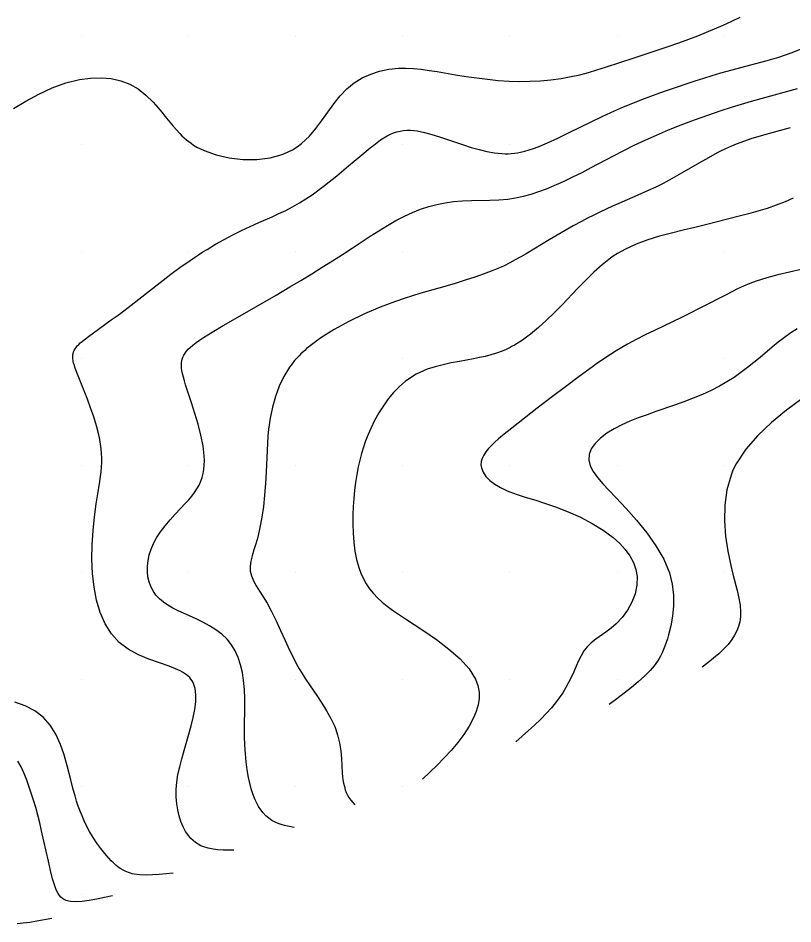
# Model space of a CAD drawing. Extents: x 2602990 to 2605851, y 618069 to 619180.
# Drawn here: x 2603374.1 to 2603446.4, y 618137.2 to 618221.8 of the extents above; entities that cross this region are included whole.
import ezdxf

# ---------------------------------------------------------------- set-up
doc = ezdxf.new("R2010")
doc.units = 0
for name, color, linetype in [('DTM Contours Major', 7, 'Continuous'), ('DTM Contours Minor', 7, 'Continuous'), ('Exist DTM QL2 LIDAR Elevation Point', 7, 'Continuous')]:
    doc.layers.add(name, color=color, linetype=linetype)

msp = doc.modelspace()

# ---------------------------------------------------------------- linework, layer by layer
at = {"layer": 'DTM Contours Major'}
msp.add_lwpolyline([(2603446.146, 618211.504), (2603445.456, 618211.329), (2603444.441, 618211.06), (2603443.44, 618210.776), (2603442.465, 618210.472), (2603441.53, 618210.144), (2603441.103, 618209.979), (2603440.686, 618209.807), (2603440.119, 618209.553), (2603439.65, 618209.327), (2603439.338, 618209.169), (2603438.516, 618208.726), (2603437.685, 618208.253), (2603436, 618207.268), (2603435.148, 618206.784), (2603434.29, 618206.325), (2603433.599, 618205.982), (2603432.907, 618205.658), (2603432.216, 618205.349), (2603430.162, 618204.458), (2603429.571, 618204.195), (2603428.984, 618203.926), (2603428.402, 618203.651), (2603427.824, 618203.369), (2603427.248, 618203.079), (2603426.675, 618202.781), (2603425.907, 618202.365), (2603425.147, 618201.937), (2603424.4, 618201.505), (2603423.672, 618201.073), (2603421.515, 618199.766), (2603421.007, 618199.467), (2603420.501, 618199.182), (2603419.987, 618198.911), (2603419.452, 618198.649), (2603419.173, 618198.521), (2603418.411, 618198.197), (2603417.596, 618197.884), (2603416.734, 618197.58), (2603415.83, 618197.283), (2603414.892, 618196.994), (2603413.926, 618196.709), (2603411.694, 618196.069), (2603410.92, 618195.836), (2603410.129, 618195.584), (2603409.321, 618195.308), (2603407.878, 618194.763), (2603406.418, 618194.141), (2603404.983, 618193.45), (2603403.611, 618192.702), (2603402.346, 618191.906), (2603401.226, 618191.071), (2603401.034, 618190.91), (2603400.848, 618190.747), (2603400.669, 618190.583), (2603400.496, 618190.417), (2603400.329, 618190.249), (2603400.168, 618190.079), (2603399.911, 618189.786), (2603399.669, 618189.485), (2603399.442, 618189.174), (2603398.917, 618188.321), (2603398.478, 618187.408), (2603398.12, 618186.446), (2603397.837, 618185.449), (2603397.624, 618184.427), (2603397.477, 618183.392), (2603397.413, 618182.733), (2603397.368, 618182.073), (2603397.336, 618181.411), (2603397.26, 618179.396), (2603397.197, 618178.318), (2603397.108, 618177.24), (2603396.992, 618176.182), (2603396.847, 618175.163), (2603396.671, 618174.2), (2603396.463, 618173.314), (2603396.283, 618172.69), (2603396.102, 618172.115), (2603395.94, 618171.581), (2603395.816, 618171.082), (2603395.751, 618170.608), (2603395.763, 618170.154), (2603395.873, 618169.692), (2603396.069, 618169.231), (2603396.332, 618168.759), (2603396.644, 618168.263), (2603396.984, 618167.733), (2603397.334, 618167.157), (2603397.765, 618166.36), (2603398.186, 618165.498), (2603398.6, 618164.596), (2603399.014, 618163.682), (2603399.43, 618162.78), (2603399.853, 618161.918), (2603400.097, 618161.457), (2603400.346, 618161.013), (2603400.602, 618160.583), (2603400.894, 618160.124), (2603401.35, 618159.444), (2603401.976, 618158.535), (2603402.444, 618157.835), (2603402.892, 618157.117), (2603403.301, 618156.382), (2603403.651, 618155.629), (2603403.924, 618154.86), (2603404.1, 618154.117), (2603404.21, 618153.374), (2603404.276, 618152.644), (2603404.362, 618151.282), (2603404.424, 618150.677), (2603404.48, 618150.341), (2603404.551, 618150.031), (2603404.636, 618149.745), (2603404.734, 618149.484), (2603404.844, 618149.245), (2603404.967, 618149.029), (2603405.054, 618148.897), (2603405.146, 618148.773), (2603405.338, 618148.543), (2603405.536, 618148.326)], dxfattribs=at)
at = {"layer": 'DTM Contours Minor'}
for points in [[(2603373.675, 618213.306), (2603374.816, 618214.011), (2603376.03, 618214.665), (2603377.291, 618215.239), (2603378.573, 618215.702), (2603379.851, 618216.025), (2603380.864, 618216.164), (2603381.848, 618216.191), (2603382.793, 618216.104), (2603383.69, 618215.903), (2603384.53, 618215.587), (2603385.302, 618215.155), (2603386.043, 618214.576), (2603386.719, 618213.902), (2603387.35, 618213.169), (2603387.959, 618212.413), (2603388.566, 618211.672), (2603389.191, 618210.98), (2603389.392, 618210.78), (2603389.598, 618210.589), (2603389.81, 618210.407), (2603390.028, 618210.233), (2603390.254, 618210.068), (2603390.487, 618209.911), (2603390.798, 618209.724), (2603391.124, 618209.551), (2603391.467, 618209.391), (2603392.588, 618208.99), (2603393.812, 618208.713), (2603395.092, 618208.57), (2603396.376, 618208.569), (2603397.615, 618208.72), (2603398.761, 618209.033), (2603399.248, 618209.234), (2603399.706, 618209.471), (2603400.137, 618209.742), (2603400.543, 618210.045), (2603400.928, 618210.379), (2603401.291, 618210.742), (2603401.891, 618211.444), (2603402.456, 618212.202), (2603403.006, 618212.983), (2603403.563, 618213.755), (2603404.148, 618214.488), (2603404.782, 618215.15), (2603405.47, 618215.706), (2603406.216, 618216.165), (2603407.011, 618216.528), (2603407.845, 618216.799), (2603408.708, 618216.978), (2603409.591, 618217.069), (2603410.296, 618217.08), (2603411.009, 618217.046), (2603411.73, 618216.975), (2603412.46, 618216.877), (2603413.201, 618216.76), (2603414.921, 618216.471), (2603415.904, 618216.315), (2603416.901, 618216.17), (2603417.906, 618216.043), (2603418.916, 618215.943), (2603419.927, 618215.875), (2603420.909, 618215.845), (2603421.886, 618215.854), (2603422.856, 618215.902), (2603423.819, 618215.99), (2603424.771, 618216.119), (2603425.712, 618216.291), (2603426.521, 618216.474), (2603427.323, 618216.685), (2603428.121, 618216.918), (2603428.919, 618217.168), (2603431.599, 618218.051), (2603433.737, 618218.759), (2603434.772, 618219.109), (2603435.767, 618219.455), (2603436.706, 618219.794), (2603437.541, 618220.112), (2603438.332, 618220.428), (2603439.098, 618220.75), (2603439.9, 618221.102), (2603440.717, 618221.479), (2603441.488, 618221.85)], [(2603394.229, 618144.086), (2603393.733, 618144.093), (2603393.241, 618144.108), (2603392.761, 618144.139), (2603392.297, 618144.192), (2603391.853, 618144.278), (2603391.437, 618144.402), (2603391.163, 618144.516), (2603390.905, 618144.653), (2603390.662, 618144.813), (2603390.435, 618144.995), (2603390.223, 618145.199), (2603390.026, 618145.425), (2603389.744, 618145.83), (2603389.5, 618146.282), (2603389.295, 618146.775), (2603389.129, 618147.302), (2603389.001, 618147.855), (2603388.913, 618148.427), (2603388.88, 618148.751), (2603388.86, 618149.08), (2603388.854, 618149.414), (2603388.861, 618149.753), (2603388.882, 618150.098), (2603388.917, 618150.45), (2603389.028, 618151.157), (2603389.185, 618151.885), (2603389.376, 618152.631), (2603389.589, 618153.388), (2603390.036, 618154.917), (2603390.255, 618155.713), (2603390.445, 618156.493), (2603390.593, 618157.243), (2603390.682, 618157.951), (2603390.7, 618158.604), (2603390.632, 618159.189), (2603390.583, 618159.384), (2603390.52, 618159.568), (2603390.442, 618159.743), (2603390.349, 618159.907), (2603390.241, 618160.062), (2603390.118, 618160.207), (2603389.976, 618160.346), (2603389.817, 618160.476), (2603389.643, 618160.599), (2603389.452, 618160.716), (2603389.246, 618160.827), (2603389.025, 618160.933), (2603388.213, 618161.258), (2603387.293, 618161.579), (2603386.316, 618161.93), (2603385.33, 618162.344), (2603384.388, 618162.854), (2603383.538, 618163.495), (2603382.82, 618164.291), (2603382.236, 618165.228), (2603381.776, 618166.282), (2603381.431, 618167.43), (2603381.193, 618168.647), (2603381.052, 618169.91), (2603380.997, 618171.256), (2603381.021, 618172.604), (2603381.108, 618173.93), (2603381.24, 618175.213), (2603381.401, 618176.428), (2603381.572, 618177.554), (2603381.727, 618178.522), (2603381.795, 618178.977), (2603381.851, 618179.417), (2603381.892, 618179.847), (2603381.916, 618180.268), (2603381.919, 618180.698), (2603381.9, 618181.127), (2603381.861, 618181.555), (2603381.802, 618181.987), (2603381.725, 618182.423), (2603381.63, 618182.867), (2603381.416, 618183.695), (2603381.161, 618184.536), (2603380.877, 618185.373), (2603380.579, 618186.187), (2603380.279, 618186.959), (2603379.588, 618188.669), (2603379.43, 618189.098), (2603379.332, 618189.411), (2603379.293, 618189.558), (2603379.261, 618189.7), (2603379.237, 618189.836), (2603379.221, 618189.967), (2603379.213, 618190.133), (2603379.22, 618190.293), (2603379.243, 618190.447), (2603379.284, 618190.596), (2603379.343, 618190.742), (2603379.422, 618190.885), (2603379.517, 618191.02), (2603379.631, 618191.156), (2603379.762, 618191.293), (2603379.912, 618191.433), (2603380.08, 618191.578), (2603380.265, 618191.728), (2603380.671, 618192.04), (2603381.135, 618192.38), (2603382.808, 618193.582), (2603383.438, 618194.045), (2603384.377, 618194.757), (2603387.359, 618197.079), (2603388.359, 618197.842), (2603389.338, 618198.564), (2603389.749, 618198.856), (2603390.154, 618199.137), (2603390.556, 618199.409), (2603390.955, 618199.672), (2603391.353, 618199.926), (2603391.751, 618200.173), (2603392.539, 618200.642), (2603393.333, 618201.088), (2603394.133, 618201.513), (2603394.941, 618201.919), (2603395.756, 618202.307), (2603396.579, 618202.681), (2603397.82, 618203.222), (2603398.448, 618203.505), (2603399.083, 618203.807), (2603399.725, 618204.139), (2603400.374, 618204.51), (2603401.534, 618205.269), (2603402.698, 618206.13), (2603403.842, 618207.045), (2603404.946, 618207.967), (2603405.989, 618208.848), (2603406.948, 618209.642), (2603407.287, 618209.911), (2603407.613, 618210.16), (2603407.93, 618210.386), (2603408.239, 618210.589), (2603408.544, 618210.767), (2603408.848, 618210.919), (2603409.147, 618211.042), (2603409.449, 618211.14), (2603409.755, 618211.212), (2603410.067, 618211.259), (2603410.385, 618211.282), (2603410.713, 618211.281), (2603411.355, 618211.218), (2603412.028, 618211.088), (2603412.725, 618210.905), (2603413.443, 618210.683), (2603414.174, 618210.436), (2603415.658, 618209.928), (2603416.399, 618209.69), (2603417.133, 618209.479), (2603417.855, 618209.304), (2603418.56, 618209.175), (2603419.243, 618209.103), (2603419.542, 618209.093), (2603419.837, 618209.095), (2603420.129, 618209.111), (2603420.418, 618209.14), (2603420.707, 618209.183), (2603420.995, 618209.238), (2603421.395, 618209.334), (2603421.8, 618209.453), (2603422.211, 618209.594), (2603422.632, 618209.754), (2603423.066, 618209.933), (2603423.514, 618210.129), (2603424.457, 618210.564), (2603425.455, 618211.045), (2603427.569, 618212.079), (2603428.657, 618212.598), (2603429.75, 618213.096), (2603430.612, 618213.468), (2603431.467, 618213.819), (2603432.315, 618214.151), (2603433.154, 618214.467), (2603433.982, 618214.769), (2603434.8, 618215.059), (2603435.635, 618215.35), (2603436.459, 618215.63), (2603437.273, 618215.9), (2603438.079, 618216.157), (2603438.878, 618216.401), (2603439.672, 618216.633), (2603440.739, 618216.925), (2603442.947, 618217.506), (2603444.003, 618217.795), (2603445.103, 618218.124), (2603446.241, 618218.509), (2603447.41, 618218.967)], [(2603399.883, 618146.206), (2603399.259, 618146.33), (2603398.953, 618146.403), (2603398.653, 618146.488), (2603398.361, 618146.591), (2603398.081, 618146.714), (2603397.782, 618146.882), (2603397.501, 618147.081), (2603397.236, 618147.31), (2603396.989, 618147.571), (2603396.761, 618147.861), (2603396.551, 618148.18), (2603396.389, 618148.472), (2603396.241, 618148.783), (2603396.104, 618149.115), (2603395.979, 618149.466), (2603395.865, 618149.836), (2603395.761, 618150.226), (2603395.615, 618150.887), (2603395.492, 618151.592), (2603395.394, 618152.332), (2603395.319, 618153.104), (2603395.269, 618153.901), (2603395.243, 618154.717), (2603395.24, 618155.597), (2603395.259, 618157.37), (2603395.255, 618158.247), (2603395.223, 618159.108), (2603395.149, 618159.943), (2603395.034, 618160.688), (2603394.867, 618161.399), (2603394.645, 618162.071), (2603394.364, 618162.697), (2603394.02, 618163.273), (2603393.609, 618163.794), (2603393.121, 618164.263), (2603392.574, 618164.678), (2603391.982, 618165.048), (2603391.359, 618165.382), (2603390.72, 618165.689), (2603389.548, 618166.214), (2603389.033, 618166.452), (2603388.542, 618166.698), (2603388.083, 618166.959), (2603387.663, 618167.243), (2603387.289, 618167.557), (2603386.968, 618167.907), (2603386.701, 618168.289), (2603386.488, 618168.702), (2603386.328, 618169.141), (2603386.223, 618169.602), (2603386.17, 618170.081), (2603386.172, 618170.599), (2603386.231, 618171.128), (2603386.346, 618171.662), (2603386.517, 618172.197), (2603386.741, 618172.727), (2603387.019, 618173.246), (2603387.399, 618173.825), (2603387.831, 618174.385), (2603388.297, 618174.928), (2603388.78, 618175.456), (2603389.733, 618176.476), (2603390.028, 618176.809), (2603390.305, 618177.142), (2603390.561, 618177.477), (2603390.791, 618177.819), (2603390.992, 618178.171), (2603391.161, 618178.537), (2603391.286, 618178.888), (2603391.381, 618179.255), (2603391.447, 618179.638), (2603391.485, 618180.038), (2603391.495, 618180.456), (2603391.479, 618180.892), (2603391.367, 618181.837), (2603391.17, 618182.834), (2603390.91, 618183.852), (2603390.613, 618184.864), (2603390.301, 618185.839), (2603389.737, 618187.542), (2603389.624, 618187.908), (2603389.527, 618188.252), (2603389.449, 618188.576), (2603389.392, 618188.88), (2603389.367, 618189.071), (2603389.353, 618189.254), (2603389.35, 618189.43), (2603389.36, 618189.598), (2603389.383, 618189.761), (2603389.419, 618189.919), (2603389.485, 618190.114), (2603389.574, 618190.302), (2603389.687, 618190.485), (2603389.822, 618190.664), (2603389.981, 618190.842), (2603390.162, 618191.018), (2603390.421, 618191.24), (2603390.716, 618191.466), (2603391.045, 618191.697), (2603391.407, 618191.935), (2603391.803, 618192.184), (2603392.23, 618192.445), (2603393.251, 618193.052), (2603394.385, 618193.714), (2603398.176, 618195.905), (2603399.47, 618196.665), (2603400.497, 618197.28), (2603401.502, 618197.891), (2603402.482, 618198.498), (2603403.439, 618199.1), (2603404.371, 618199.697), (2603405.278, 618200.289), (2603406.948, 618201.392), (2603407.76, 618201.916), (2603408.564, 618202.411), (2603409.364, 618202.87), (2603410.164, 618203.285), (2603410.911, 618203.623), (2603411.663, 618203.917), (2603412.421, 618204.165), (2603413.186, 618204.366), (2603413.957, 618204.521), (2603414.736, 618204.628), (2603415.576, 618204.692), (2603416.422, 618204.721), (2603418.117, 618204.748), (2603418.959, 618204.784), (2603419.794, 618204.86), (2603420.531, 618204.975), (2603421.26, 618205.134), (2603421.984, 618205.332), (2603422.702, 618205.565), (2603423.416, 618205.83), (2603424.128, 618206.121), (2603425.001, 618206.511), (2603425.868, 618206.926), (2603426.725, 618207.357), (2603427.566, 618207.796), (2603429.676, 618208.913), (2603430.641, 618209.411), (2603431.596, 618209.885), (2603432.265, 618210.204), (2603432.614, 618210.365), (2603433.67, 618210.836), (2603434.802, 618211.313), (2603435.99, 618211.791), (2603437.217, 618212.258), (2603438.464, 618212.708), (2603439.712, 618213.133), (2603440.664, 618213.437), (2603441.603, 618213.724), (2603442.529, 618213.996), (2603443.439, 618214.255), (2603446.832, 618215.197)], [(2603446.435, 618204.947), (2603445.679, 618204.612), (2603444.841, 618204.286), (2603443.99, 618203.996), (2603443.13, 618203.734), (2603442.266, 618203.494), (2603441.401, 618203.268), (2603438.371, 618202.5), (2603437.253, 618202.225), (2603436.171, 618201.966), (2603435.063, 618201.693), (2603433.951, 618201.393), (2603432.853, 618201.052), (2603431.789, 618200.657), (2603430.778, 618200.194), (2603430.371, 618199.974), (2603430.039, 618199.778), (2603429.648, 618199.527), (2603429.393, 618199.349), (2603428.594, 618198.729), (2603427.823, 618198.045), (2603427.071, 618197.312), (2603426.332, 618196.549), (2603424.863, 618194.998), (2603424.133, 618194.254), (2603423.395, 618193.542), (2603422.653, 618192.872), (2603421.907, 618192.256), (2603421.161, 618191.706), (2603420.416, 618191.235), (2603420.224, 618191.127), (2603420.033, 618191.025), (2603419.841, 618190.929), (2603419.649, 618190.838), (2603419.263, 618190.673), (2603418.749, 618190.484), (2603418.227, 618190.323), (2603417.698, 618190.186), (2603417.161, 618190.066), (2603416.615, 618189.958), (2603415.297, 618189.72), (2603414.527, 618189.574), (2603413.761, 618189.408), (2603413.012, 618189.213), (2603412.288, 618188.978), (2603411.602, 618188.692), (2603411.25, 618188.514), (2603410.912, 618188.317), (2603410.585, 618188.103), (2603410.27, 618187.87), (2603409.964, 618187.62), (2603409.668, 618187.351), (2603409.146, 618186.812), (2603408.653, 618186.218), (2603408.191, 618185.579), (2603407.762, 618184.902), (2603407.368, 618184.194), (2603407.011, 618183.464), (2603406.762, 618182.89), (2603406.536, 618182.307), (2603406.331, 618181.715), (2603406.148, 618181.114), (2603405.986, 618180.504), (2603405.843, 618179.884), (2603405.703, 618179.161), (2603405.588, 618178.427), (2603405.496, 618177.684), (2603405.427, 618176.934), (2603405.379, 618176.178), (2603405.352, 618175.418), (2603405.346, 618174.551), (2603405.371, 618173.689), (2603405.433, 618172.842), (2603405.539, 618172.018), (2603405.694, 618171.225), (2603405.904, 618170.472), (2603406.099, 618169.942), (2603406.33, 618169.437), (2603406.599, 618168.957), (2603406.907, 618168.499), (2603407.257, 618168.062), (2603407.65, 618167.646), (2603408.079, 618167.253), (2603408.55, 618166.873), (2603409.057, 618166.499), (2603409.6, 618166.124), (2603410.174, 618165.744), (2603411.956, 618164.576), (2603413.156, 618163.747), (2603414.308, 618162.872), (2603415.344, 618161.96), (2603416.195, 618161.018), (2603416.794, 618160.057), (2603417.011, 618159.459), (2603417.117, 618158.858), (2603417.121, 618158.254), (2603417.032, 618157.65), (2603416.861, 618157.045), (2603416.616, 618156.442), (2603416.205, 618155.663), (2603415.706, 618154.894), (2603415.138, 618154.142), (2603414.521, 618153.412), (2603413.874, 618152.711), (2603413.216, 618152.045), (2603412.522, 618151.377), (2603411.833, 618150.733)], [(2603447.189, 618198.307), (2603446.088, 618198.047), (2603445.008, 618197.787), (2603443.966, 618197.509), (2603442.978, 618197.198), (2603442.379, 618196.974), (2603441.803, 618196.733), (2603441.246, 618196.479), (2603440.703, 618196.213), (2603440.169, 618195.94), (2603437.851, 618194.737), (2603436.627, 618194.121), (2603436.001, 618193.814), (2603433.476, 618192.613), (2603432.629, 618192.199), (2603431.791, 618191.771), (2603430.971, 618191.326), (2603430.444, 618191.021), (2603429.921, 618190.704), (2603429.395, 618190.369), (2603428.846, 618190.006), (2603427.989, 618189.414), (2603427.691, 618189.202), (2603426.466, 618188.313), (2603425.172, 618187.348), (2603423.851, 618186.343), (2603422.547, 618185.338), (2603420.167, 618183.479), (2603419.309, 618182.797), (2603418.927, 618182.48), (2603418.58, 618182.175), (2603418.269, 618181.879), (2603417.997, 618181.588), (2603417.749, 618181.276), (2603417.552, 618180.967), (2603417.41, 618180.662), (2603417.325, 618180.36), (2603417.299, 618180.063), (2603417.335, 618179.769), (2603417.489, 618179.368), (2603417.755, 618178.98), (2603418.124, 618178.608), (2603418.584, 618178.258), (2603419.123, 618177.935), (2603419.733, 618177.642), (2603420.231, 618177.444), (2603420.759, 618177.26), (2603421.317, 618177.082), (2603422.508, 618176.72), (2603423.137, 618176.522), (2603424.267, 618176.132), (2603425.423, 618175.681), (2603426.571, 618175.17), (2603427.679, 618174.6), (2603428.713, 618173.97), (2603429.642, 618173.282), (2603430.244, 618172.735), (2603430.763, 618172.159), (2603431.192, 618171.56), (2603431.523, 618170.94), (2603431.75, 618170.303), (2603431.866, 618169.653), (2603431.851, 618168.839), (2603431.679, 618168.029), (2603431.374, 618167.245), (2603430.961, 618166.503), (2603430.464, 618165.825), (2603429.907, 618165.229), (2603429.432, 618164.816), (2603428.948, 618164.45), (2603428.012, 618163.787), (2603427.589, 618163.453), (2603427.216, 618163.092), (2603426.9, 618162.689), (2603426.632, 618162.247), (2603426.395, 618161.773), (2603426.174, 618161.273), (2603425.953, 618160.755), (2603425.714, 618160.224), (2603425.478, 618159.751), (2603425.215, 618159.275), (2603424.924, 618158.799), (2603424.603, 618158.322), (2603424.251, 618157.849), (2603423.868, 618157.38), (2603423.382, 618156.84), (2603422.858, 618156.307), (2603422.304, 618155.78), (2603421.728, 618155.256), (2603421.137, 618154.735), (2603420.539, 618154.216)], [(2603446.807, 618192.762), (2603446.2, 618192.367), (2603445.613, 618191.943), (2603445.041, 618191.497), (2603444.476, 618191.034), (2603443.344, 618190.083), (2603442.763, 618189.605), (2603442.166, 618189.134), (2603441.552, 618188.673), (2603440.916, 618188.228), (2603440.254, 618187.803), (2603439.563, 618187.404), (2603438.776, 618187), (2603437.956, 618186.626), (2603437.109, 618186.276), (2603436.242, 618185.945), (2603435.36, 618185.628), (2603433.627, 618185.03), (2603432.793, 618184.738), (2603431.976, 618184.438), (2603431.188, 618184.123), (2603430.439, 618183.79), (2603429.74, 618183.431), (2603429.046, 618183.007), (2603428.443, 618182.551), (2603427.952, 618182.066), (2603427.593, 618181.558), (2603427.386, 618181.03), (2603427.352, 618180.487), (2603427.486, 618179.973), (2603427.762, 618179.442), (2603428.161, 618178.888), (2603428.66, 618178.304), (2603429.238, 618177.683), (2603429.874, 618177.017), (2603430.835, 618175.992), (2603431.815, 618174.883), (2603432.763, 618173.71), (2603433.625, 618172.491), (2603434.349, 618171.245), (2603434.88, 618169.991), (2603435.15, 618168.94), (2603435.271, 618167.907), (2603435.27, 618166.906), (2603435.173, 618165.947), (2603435.007, 618165.043), (2603434.799, 618164.204), (2603434.694, 618163.838), (2603434.583, 618163.488), (2603434.465, 618163.152), (2603434.336, 618162.828), (2603434.196, 618162.516), (2603434.042, 618162.213), (2603433.91, 618161.98), (2603433.766, 618161.751), (2603433.612, 618161.526), (2603433.446, 618161.304), (2603433.268, 618161.084), (2603433.077, 618160.865), (2603432.559, 618160.333), (2603431.974, 618159.803), (2603431.338, 618159.275), (2603430.662, 618158.748), (2603429.96, 618158.223), (2603429.245, 618157.698)], [(2603447.226, 618186.231), (2603445.801, 618185.164), (2603444.415, 618184.027), (2603443.128, 618182.814), (2603442.004, 618181.522), (2603441.106, 618180.143), (2603440.933, 618179.804), (2603440.777, 618179.459), (2603440.636, 618179.108), (2603440.241, 618177.727), (2603440.046, 618176.294), (2603440.018, 618174.841), (2603440.123, 618173.399), (2603440.33, 618172.001), (2603440.606, 618170.677), (2603440.81, 618169.85), (2603441.206, 618168.33), (2603441.364, 618167.632), (2603441.477, 618166.972), (2603441.527, 618166.349), (2603441.512, 618165.871), (2603441.448, 618165.414), (2603441.336, 618164.976), (2603441.176, 618164.556), (2603440.969, 618164.151), (2603440.718, 618163.76), (2603440.356, 618163.302), (2603439.939, 618162.86), (2603439.48, 618162.429), (2603438.989, 618162.008), (2603438.475, 618161.593), (2603437.951, 618161.181)], [(2603388.575, 618141.966), (2603387.924, 618141.893), (2603387.281, 618141.83), (2603386.653, 618141.786), (2603386.05, 618141.771), (2603385.479, 618141.794), (2603384.948, 618141.865), (2603384.763, 618141.904), (2603384.585, 618141.952), (2603384.413, 618142.008), (2603384.246, 618142.071), (2603384.084, 618142.142), (2603383.927, 618142.222), (2603383.686, 618142.365), (2603383.453, 618142.527), (2603383.228, 618142.707), (2603383.008, 618142.905), (2603382.792, 618143.118), (2603382.577, 618143.347), (2603382.2, 618143.779), (2603381.826, 618144.25), (2603381.461, 618144.754), (2603381.11, 618145.286), (2603380.778, 618145.843), (2603380.471, 618146.419), (2603380.265, 618146.851), (2603380.073, 618147.292), (2603379.895, 618147.742), (2603379.728, 618148.204), (2603379.572, 618148.677), (2603379.425, 618149.162), (2603379.26, 618149.751), (2603379.022, 618150.673), (2603378.692, 618151.979), (2603378.407, 618152.986), (2603378.065, 618153.977), (2603377.642, 618154.919), (2603377.115, 618155.775), (2603376.462, 618156.511), (2603375.67, 618157.101), (2603374.769, 618157.564), (2603373.801, 618157.925)], [(2603382.922, 618139.846), (2603382.178, 618139.684), (2603381.45, 618139.535), (2603380.752, 618139.411), (2603380.099, 618139.325), (2603379.507, 618139.29), (2603378.991, 618139.318), (2603378.846, 618139.342), (2603378.709, 618139.374), (2603378.581, 618139.414), (2603378.462, 618139.462), (2603378.351, 618139.52), (2603378.248, 618139.587), (2603378.095, 618139.718), (2603377.96, 618139.875), (2603377.841, 618140.059), (2603377.733, 618140.269), (2603377.633, 618140.505), (2603377.538, 618140.768), (2603377.334, 618141.44), (2603377.135, 618142.218), (2603376.936, 618143.078), (2603376.525, 618144.949), (2603376.306, 618145.911), (2603376.128, 618146.644), (2603375.942, 618147.365), (2603375.749, 618148.072), (2603375.548, 618148.762), (2603375.34, 618149.431), (2603375.126, 618150.078), (2603374.898, 618150.713), (2603374.656, 618151.316), (2603374.392, 618151.883), (2603374.098, 618152.409)], [(2603377.268, 618137.725), (2603375.864, 618137.471), (2603375.202, 618137.363), (2603374.587, 618137.277), (2603374.037, 618137.221)]]:
    msp.add_lwpolyline(points, dxfattribs=at)
at = {"layer": 'Exist DTM QL2 LIDAR Elevation Point'}
for p, q in [((2603380, 618220), (2603380, 618220)), ((2603390, 618220), (2603390, 618220)), ((2603400, 618220), (2603400, 618220)), ((2603410, 618220), (2603410, 618220)), ((2603420, 618220), (2603420, 618220)), ((2603430, 618220), (2603430, 618220)), ((2603440, 618220), (2603440, 618220)), ((2603380, 618210), (2603380, 618210)), ((2603390, 618210), (2603390, 618210)), ((2603400, 618210), (2603400, 618210)), ((2603410, 618210), (2603410, 618210)), ((2603420, 618210), (2603420, 618210)), ((2603430, 618210), (2603430, 618210)), ((2603440, 618210), (2603440, 618210)), ((2603380, 618200), (2603380, 618200)), ((2603390, 618200), (2603390, 618200)), ((2603400, 618200), (2603400, 618200)), ((2603410, 618200), (2603410, 618200)), ((2603420, 618200), (2603420, 618200)), ((2603430, 618200), (2603430, 618200)), ((2603440, 618200), (2603440, 618200)), ((2603380, 618190), (2603380, 618190)), ((2603390, 618190), (2603390, 618190)), ((2603400, 618190), (2603400, 618190)), ((2603410, 618190), (2603410, 618190)), ((2603420, 618190), (2603420, 618190)), ((2603430, 618190), (2603430, 618190)), ((2603440, 618190), (2603440, 618190)), ((2603380, 618180), (2603380, 618180)), ((2603390, 618180), (2603390, 618180)), ((2603400, 618180), (2603400, 618180)), ((2603410, 618180), (2603410, 618180)), ((2603420, 618180), (2603420, 618180)), ((2603430, 618180), (2603430, 618180)), ((2603440, 618180), (2603440, 618180)), ((2603380, 618170), (2603380, 618170)), ((2603390, 618170), (2603390, 618170)), ((2603400, 618170), (2603400, 618170)), ((2603410, 618170), (2603410, 618170)), ((2603420, 618170), (2603420, 618170)), ((2603430, 618170), (2603430, 618170)), ((2603440, 618170), (2603440, 618170)), ((2603380, 618160), (2603380, 618160)), ((2603390, 618160), (2603390, 618160)), ((2603400, 618160), (2603400, 618160)), ((2603410, 618160), (2603410, 618160)), ((2603420, 618160), (2603420, 618160)), ((2603430, 618160), (2603430, 618160)), ((2603380, 618150), (2603380, 618150)), ((2603390, 618150), (2603390, 618150)), ((2603400, 618150), (2603400, 618150)), ((2603410, 618150), (2603410, 618150)), ((2603380, 618140), (2603380, 618140))]:
    msp.add_line(p, q, dxfattribs=at)

doc.saveas('drawing.dxf')
